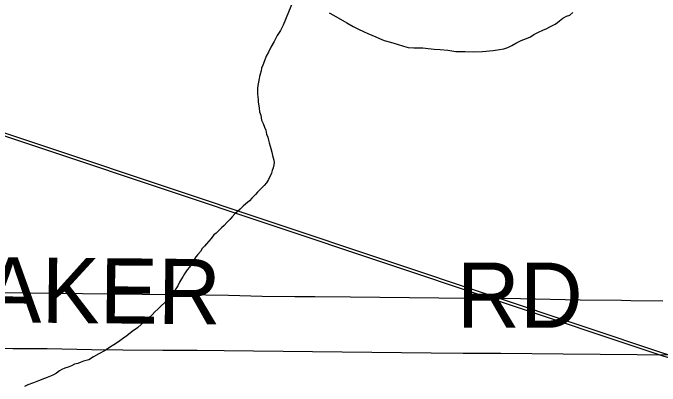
# Model space of a CAD drawing. Extents: x 2.4 to 73.1, y 4.5 to 25.6.
# Drawn here: x 45.8032 to 46.0852, y 22.3238 to 22.4864 of the extents above; entities that cross this region are included whole.
import ezdxf

# ---------------------------------------------------------------- set-up
doc = ezdxf.new("R2010")
doc.units = 0
for name, color, linetype in [('GM_X_County_Road', 7, 'Continuous'), ('GM_X_Major_River', 7, 'Continuous'), ('GM_X_Minor_River', 7, 'Continuous'), ('GM_X_Rail_Line', 7, 'Continuous'), ('GM_X_Township_Road', 7, 'Continuous'), ('GM_X_Township_Road_Text', 7, 'Continuous')]:
    doc.layers.add(name, color=color, linetype=linetype)

msp = doc.modelspace()

# ---------------------------------------------------------------- linework, layer by layer
at = {"layer": 'GM_X_County_Road'}
msp.add_lwpolyline([(45.67441, 22.36665), (45.67895, 22.36657), (45.71097, 22.36616), (45.75075, 22.36541), (45.76692, 22.36516), (45.78152, 22.36483), (45.78898, 22.36479), (45.81975, 22.36433), (45.83342, 22.36418), (45.85954, 22.3639), (45.87725, 22.36368), (45.89715, 22.36342), (45.91175, 22.36308), (45.92605, 22.36292), (45.93475, 22.36283), (45.95029, 22.36273), (45.98883, 22.36228), (46.01246, 22.36217), (46.02428, 22.36205), (46.05038, 22.36144), (46.0684, 22.36124), (46.07239, 22.3612), (46.08633, 22.36102)], dxfattribs=at)
at = {"layer": 'GM_X_Major_River'}
msp.add_lwpolyline([(45.94099, 22.48649), (45.94286, 22.48549), (45.94867, 22.48212), (45.95147, 22.48053), (45.95372, 22.47933), (45.95598, 22.47832), (45.95786, 22.47752), (45.95955, 22.47671), (45.96124, 22.4761), (45.96293, 22.4753), (45.965, 22.47449), (45.96764, 22.47366), (45.97065, 22.47282), (45.97329, 22.472), (45.97537, 22.47137), (45.97784, 22.47131), (45.97992, 22.47126), (45.98182, 22.47121), (45.98409, 22.47096), (45.98675, 22.47071), (45.9894, 22.47045), (45.99262, 22.47018), (45.99622, 22.4697), (46.0002, 22.4696), (46.004, 22.46951), (46.0078, 22.4696), (46.01237, 22.47005), (46.01523, 22.47055), (46.01714, 22.47088), (46.01886, 22.47141), (46.02059, 22.47231), (46.02233, 22.47322), (46.02464, 22.47449), (46.02694, 22.47538), (46.02867, 22.4761), (46.03021, 22.47701), (46.03214, 22.4781), (46.03406, 22.479), (46.03578, 22.47971), (46.03713, 22.48044), (46.03828, 22.48098), (46.03944, 22.48152), (46.04041, 22.48226), (46.04137, 22.48299), (46.04273, 22.4841), (46.04446, 22.485), (46.04581, 22.48554), (46.04716, 22.48664)], dxfattribs=at)
msp.add_lwpolyline([(45.94099, 22.48649), (45.94286, 22.48549), (45.94867, 22.48212), (45.95147, 22.48053), (45.95372, 22.47933), (45.95598, 22.47832), (45.95786, 22.47752), (45.95955, 22.47671), (45.96124, 22.4761), (45.96293, 22.4753), (45.965, 22.47449), (45.96764, 22.47366), (45.97065, 22.47282), (45.97329, 22.472), (45.97537, 22.47137), (45.97784, 22.47131), (45.97992, 22.47126), (45.98182, 22.47121), (45.98409, 22.47096), (45.98675, 22.47071), (45.9894, 22.47045), (45.99262, 22.47018), (45.99622, 22.4697), (46.0002, 22.4696), (46.004, 22.46951), (46.0078, 22.4696), (46.01237, 22.47005), (46.01523, 22.47055), (46.01714, 22.47088), (46.01886, 22.47141), (46.02059, 22.47231), (46.02233, 22.47322), (46.02464, 22.47449), (46.02694, 22.47538), (46.02867, 22.4761), (46.03021, 22.47701), (46.03214, 22.4781), (46.03406, 22.479), (46.03578, 22.47971), (46.03713, 22.48044), (46.03828, 22.48098), (46.03944, 22.48152), (46.04041, 22.48226), (46.04137, 22.48299), (46.04273, 22.4841), (46.04446, 22.485), (46.04581, 22.48554), (46.04716, 22.48664)], dxfattribs=at)
at = {"layer": 'GM_X_Minor_River'}
for points in [[(45.92785, 22.49827), (45.92091, 22.48111), (45.91971, 22.47886), (45.91833, 22.47662), (45.91693, 22.474), (45.91554, 22.47156), (45.91454, 22.46931), (45.91354, 22.46763), (45.91273, 22.46556), (45.91212, 22.46367), (45.91151, 22.46236), (45.9113, 22.46123), (45.91088, 22.45972), (45.91066, 22.45877), (45.91045, 22.45783), (45.91022, 22.45632), (45.90981, 22.45481), (45.90977, 22.45348), (45.90974, 22.45234), (45.90971, 22.45101), (45.90987, 22.44987), (45.91003, 22.44872), (45.91001, 22.44778), (45.91017, 22.44663), (45.91051, 22.4451), (45.91066, 22.44339), (45.91119, 22.44186), (45.91152, 22.43976), (45.91224, 22.43822), (45.91277, 22.43669), (45.91331, 22.43535), (45.91364, 22.43363), (45.91418, 22.43229), (45.91453, 22.43095), (45.91488, 22.4298), (45.91523, 22.42846), (45.91558, 22.42731), (45.91592, 22.42579), (45.91626, 22.42426), (45.91678, 22.42235), (45.91694, 22.4212), (45.91692, 22.42025), (45.91651, 22.41894), (45.9161, 22.41781), (45.91588, 22.41667), (45.91448, 22.41386), (45.91368, 22.41236), (45.91271, 22.41125), (45.91173, 22.41032), (45.91076, 22.4094), (45.90978, 22.40828), (45.90881, 22.40736), (45.90725, 22.40569), (45.90627, 22.40457), (45.90472, 22.40328), (45.90355, 22.40217), (45.90219, 22.40088), (45.90103, 22.39996), (45.89986, 22.39885), (45.89869, 22.39755), (45.89771, 22.39643), (45.89635, 22.39514), (45.89518, 22.39384), (45.89401, 22.39273), (45.89284, 22.39162), (45.89167, 22.39051), (45.89071, 22.38977), (45.88952, 22.3881), (45.88855, 22.38698), (45.88757, 22.38587), (45.88659, 22.38475), (45.88562, 22.38383), (45.88483, 22.38252), (45.88366, 22.38122), (45.88287, 22.3801), (45.88208, 22.37898), (45.88108, 22.37711), (45.8801, 22.37561), (45.87912, 22.3745), (45.87794, 22.37282), (45.87734, 22.37169), (45.87655, 22.37057), (45.87575, 22.36907), (45.87496, 22.36758), (45.87416, 22.36627), (45.87357, 22.36514), (45.87259, 22.36422), (45.872, 22.36328), (45.87063, 22.36161), (45.86634, 22.35735), (45.86499, 22.35624), (45.86382, 22.35494), (45.86245, 22.35365), (45.86109, 22.35235), (45.85916, 22.35088), (45.8574, 22.34922), (45.85508, 22.34757), (45.85276, 22.34573)], [(45.85276, 22.34573), (45.85083, 22.34445), (45.84909, 22.34316), (45.84715, 22.34188), (45.84522, 22.3406), (45.84329, 22.33932), (45.8406, 22.33787), (45.83829, 22.3366), (45.83616, 22.33532), (45.83387, 22.33462), (45.83252, 22.33409), (45.83138, 22.33374), (45.83004, 22.33339), (45.82869, 22.33267), (45.82716, 22.33213), (45.82582, 22.3316), (45.82447, 22.33106), (45.82351, 22.33052), (45.82215, 22.32941), (45.8208, 22.32869), (45.81946, 22.32815), (45.81812, 22.32762), (45.81696, 22.32708), (45.81428, 22.32619), (45.81217, 22.3253), (45.80968, 22.32441), (45.80814, 22.32369)]]:
    msp.add_lwpolyline(points, dxfattribs=at)
at = {"layer": 'GM_X_Rail_Line'}
for points in [[(45.28887, 22.60516), (45.67735, 22.47376), (46.01243, 22.3617), (46.08679, 22.3368), (46.12151, 22.32697), (46.1523, 22.32107), (46.17687, 22.31648), (46.20504, 22.31287), (46.23452, 22.31091), (46.59122, 22.30501), (46.92434, 22.29944), (46.98003, 22.29911)], [(45.28926, 22.60633), (45.67774, 22.47494), (46.01283, 22.36288), (46.08716, 22.33798), (46.1218, 22.32818), (46.15253, 22.32229), (46.17706, 22.31771), (46.20516, 22.31411), (46.23457, 22.31215), (46.59124, 22.30625), (46.92436, 22.30068), (46.98005, 22.30035)]]:
    msp.add_lwpolyline(points, dxfattribs=at)
at = {"layer": 'GM_X_Township_Road'}
msp.add_lwpolyline([(45.79043, 22.34047), (45.80317, 22.34028), (45.8181, 22.34019), (45.83737, 22.33983), (45.85105, 22.33965), (45.86846, 22.33953), (45.88339, 22.33944), (45.8952, 22.33933), (45.93375, 22.33886), (45.98536, 22.33828), (45.99935, 22.33822), (46.01583, 22.33812), (46.04288, 22.3379), (46.07522, 22.33756), (46.09511, 22.33745)], dxfattribs=at)

# ---------------------------------------------------------------- texts
at = {"layer": 'GM_X_Township_Road_Text'}
for s, rotation, p in [('SHOEMAKER', 359.4507, (45.65088, 22.35302)), ('RD', 0, (45.99662, 22.34926))]:
    msp.add_text(s, height=0.028409, rotation=rotation, dxfattribs=at).set_placement(p)

doc.saveas('drawing.dxf')
